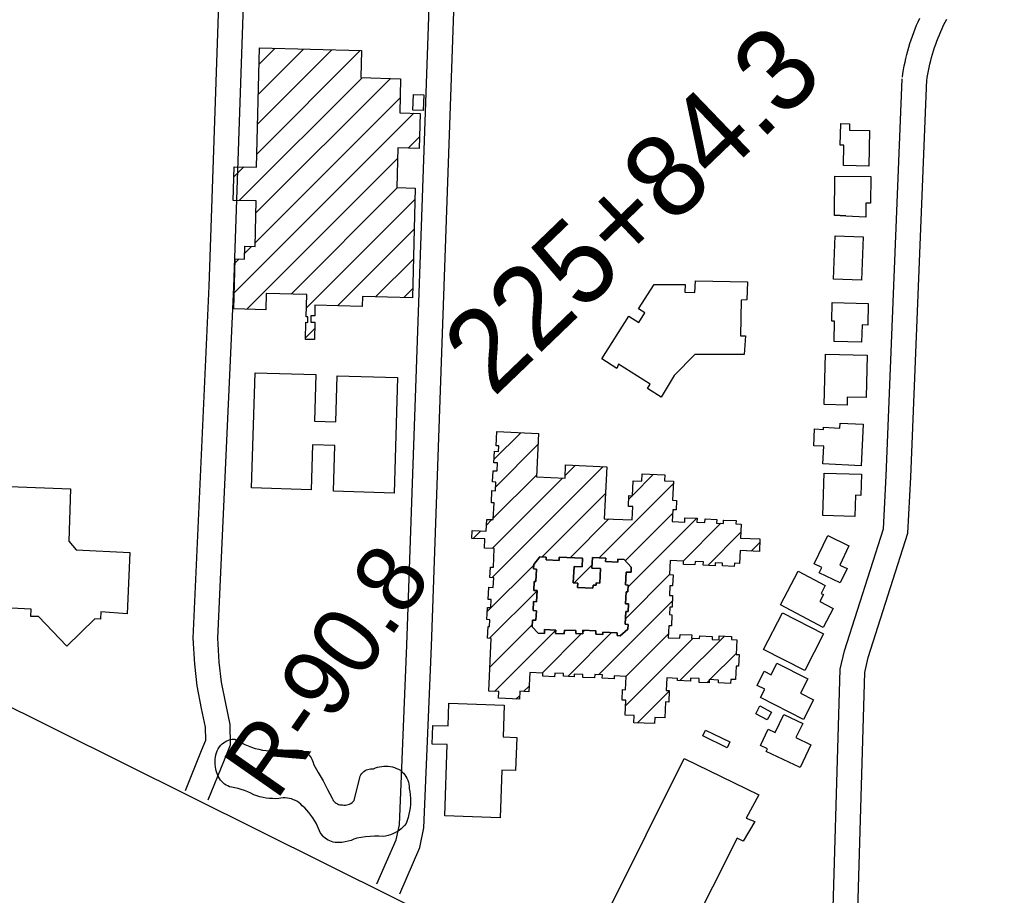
# Model space of a CAD drawing. Extents: x 3677843 to 3715951, y 511991 to 537744.
# Drawn here: x 3700134 to 3701321, y 523964 to 525029 of the extents above; entities that cross this region are included whole.
import ezdxf

# ---------------------------------------------------------------- set-up
doc = ezdxf.new("R2010")
doc.units = 0
for name, color, linetype in [('V-BLDG-OTLN', 7, 'Continuous'), ('V-RIVR-RANG-IDEN', 7, 'Continuous'), ('V-ROAD-CNTR', 7, 'Continuous'), ('V-SITE-VEGE', 7, 'Continuous'), ('V-SURV-IDEN', 7, 'Continuous')]:
    doc.layers.add(name, color=color, linetype=linetype)

msp = doc.modelspace()

# ---------------------------------------------------------------- linework, layer by layer
at = {"layer": 'V-BLDG-OTLN'}
for p, q in [((3700424.3, 524938.2), (3700479.4, 524993.3)), ((3700425.2, 524974.5), (3700444.9, 524994.2)), ((3700422.4, 524865.6), (3700548.3, 524991.5)), ((3700423.3, 524901.9), (3700513.8, 524992.4)), ((3700401.2, 524809.1), (3700550.6, 524958.5)), ((3700421.5, 524794), (3700585.1, 524957.6)), ((3700420.5, 524757.7), (3700596.8, 524934)), ((3700395.2, 524697), (3700613.5, 524915.3)), ((3700606.4, 524872.9), (3700620.2, 524886.7)), ((3700410.4, 524676.9), (3700593.6, 524860.1)), ((3700394.7, 524837.9), (3700406.8, 524850)), ((3700464.2, 524695.3), (3700593.7, 524824.8)), ((3700483, 524678.8), (3700614.8, 524810.5)), ((3700520.6, 524681), (3700613.8, 524774.2)), ((3700407.6, 524744.8), (3700416.1, 524753.3)), ((3700396.2, 524733.3), (3700401, 524738.2)), ((3700567, 524692.1), (3700612.9, 524737.9)), ((3700601.5, 524691.2), (3700611.9, 524701.6)), ((3700481.8, 524642.3), (3700493, 524653.4)), ((3700711.1, 524494.5), (3700743.4, 524526.8)), ((3700713.1, 524461.1), (3700764.3, 524512.4)), ((3700708.5, 524350.5), (3700843.8, 524485.7)), ((3700797.5, 524474.9), (3700810, 524487.3)), ((3700708.7, 524386), (3700794.4, 524471.7)), ((3700710.1, 524422.8), (3700762.7, 524475.3)), ((3700879.3, 524450.5), (3700905, 524476.3)), ((3700838.9, 524374.8), (3700929.1, 524464.9)), ((3700769, 524375.6), (3700846.5, 524453.1)), ((3700875, 524446.2), (3700878.9, 524450.1)), ((3700870.5, 524371), (3700928.2, 524428.7)), ((3700932.4, 524432.9), (3700932.5, 524433.1)), ((3700701.8, 524414.5), (3700708.5, 524421.1)), ((3700803.6, 524374.8), (3700850.7, 524422)), ((3700873.9, 524339.1), (3700957.7, 524422.9)), ((3700940.8, 524370.6), (3700986.9, 524416.7)), ((3700990, 524419.8), (3700990.7, 524420.5)), ((3700685.6, 524398.3), (3700694.9, 524407.6)), ((3700970.9, 524365.3), (3701011.2, 524405.7)), ((3701023.7, 524382.8), (3701034.2, 524393.3)), ((3700702.8, 524309.4), (3700759.3, 524365.9)), ((3700808.3, 524344.2), (3700830.2, 524366.1)), ((3701008.8, 524367.9), (3701009.6, 524368.7)), ((3700870.8, 524300.6), (3700924.5, 524354.3)), ((3700705.5, 524276.8), (3700763.3, 524334.5)), ((3700838.1, 524232.5), (3700927.9, 524322.3)), ((3700705.9, 524241.8), (3700757.4, 524293.3)), ((3700711.7, 524212.2), (3700786.1, 524286.6)), ((3700769.4, 524234.6), (3700817, 524282.2)), ((3700800.6, 524230.4), (3700853.9, 524283.7)), ((3700819, 524284.2), (3700821.5, 524286.7)), ((3700871.4, 524230.5), (3700923.1, 524282.2)), ((3700870.9, 524194.6), (3700953.2, 524276.9)), ((3700937, 524225.4), (3700991.2, 524279.6)), ((3700973.5, 524226.6), (3701005.7, 524258.7)), ((3700969.6, 524222.7), (3700972.7, 524225.7)), ((3700747, 524212.2), (3700753.6, 524218.8)), ((3700885.6, 524174), (3700924, 524212.4)), ((3700737.7, 524202.9), (3700742.2, 524207.4))]:
    msp.add_line(p, q, dxfattribs=at)
for points in [[(3700425.7, 524994.7), (3700550, 524991.5), (3700549.2, 524958.6), (3700597.4, 524957.3), (3700596.3, 524915.8), (3700621, 524915.1), (3700619.9, 524872.5), (3700593.9, 524873.2), (3700592.7, 524824.8), (3700615.1, 524824.2), (3700611.7, 524690.9), (3700551.1, 524692.5), (3700550.8, 524680.3), (3700493.3, 524681.8), (3700493, 524668.8), (3700488.4, 524668.9), (3700488.2, 524661.3), (3700493.2, 524661.1), (3700492.7, 524640.1), (3700481.8, 524640.3), (3700482.3, 524661.1), (3700484.5, 524661), (3700484.7, 524667.8), (3700482.7, 524667.9), (3700483.4, 524694.8), (3700433.9, 524696.1), (3700433.4, 524676.3), (3700394.7, 524677.3), (3700396.3, 524738.3), (3700407.4, 524738), (3700407.8, 524753.5), (3700420.4, 524753.2), (3700421.9, 524808.6), (3700393.9, 524809.3), (3700395, 524850.3), (3700422, 524849.6)], [(3700625.7, 524937.6), (3700625, 524918.6), (3700612.2, 524919.1), (3700612.9, 524938.1)], [(3701167.6, 524894.1), (3701166.7, 524851), (3701135.9, 524851.6), (3701136.4, 524876.5), (3701132, 524876.6), (3701132.6, 524902.7), (3701143.4, 524902.5), (3701143.3, 524894.6)], [(3701138.7, 524790.2), (3701138.7, 524790.4), (3701125.1, 524791.4), (3701125.3, 524838.9), (3701169.2, 524838.4), (3701168.9, 524806), (3701163.2, 524806), (3701163, 524788.7)], [(3701138.7, 524790.2), (3701125.1, 524791.1), (3701125.1, 524791.4), (3701138.7, 524790.4)], [(3701125.7, 524766.1), (3701159.7, 524764.8), (3701157.7, 524712.2), (3701123.7, 524713.5)], [(3700841.9, 524616.6), (3700875.1, 524668.6), (3700887.1, 524661), (3700894.5, 524672.5), (3700886.7, 524677.5), (3700905.7, 524707.2), (3700926.3, 524706.9), (3700943.3, 524707), (3700943, 524697.6), (3700955.2, 524697.2), (3700955.9, 524711.5), (3701019.2, 524710.3), (3701018.6, 524688.2), (3701011.4, 524688.1), (3701010.6, 524644.6), (3701016.9, 524644.7), (3701015.1, 524622.1), (3700955.3, 524622.1), (3700930.2, 524596.2), (3700914.2, 524570), (3700897.5, 524580.6), (3700901, 524585.7), (3700862.5, 524610), (3700860.3, 524604.8)], [(3701124.6, 524637.9), (3701125.2, 524662.5), (3701121.6, 524662.6), (3701122.1, 524685), (3701166.1, 524683.9), (3701165.5, 524657.7), (3701158.5, 524657.8), (3701158, 524637.1)], [(3701114, 524622.4), (3701164.7, 524621.2), (3701163.4, 524569.5), (3701140.4, 524570), (3701140.2, 524560.4), (3701112.5, 524561.1)], [(3700593.7, 524593.8), (3700589.5, 524453.4), (3700515.7, 524455.6), (3700517.4, 524511.2), (3700490.1, 524512), (3700488.5, 524457.5), (3700416.3, 524459.6), (3700420.4, 524599.6), (3700494.4, 524597.4), (3700492.7, 524540.9), (3700518.8, 524540.1), (3700520.4, 524596)], [(3701159.7, 524537.3), (3701157.3, 524486.6), (3701110.9, 524488.8), (3701111.9, 524510.5), (3701099.9, 524511), (3701100.8, 524531.4), (3701111.6, 524530.9), (3701111.7, 524533.4), (3701131.4, 524532.5), (3701131.7, 524538.6)], [(3701110.7, 524426.2), (3701112.4, 524477.8), (3701157.9, 524476.3), (3701157.1, 524450.5), (3701150.7, 524450.7), (3701149.8, 524424.8)], [(3700121.7, 524461.6), (3700196, 524458.5), (3700194.1, 524394.9), (3700202.9, 524384.3), (3700268.1, 524381.2), (3700265.1, 524306.4), (3700233.1, 524308.9), (3700232.3, 524300.2), (3700225.6, 524300.6), (3700191.4, 524267.1), (3700157.2, 524303.3), (3700147.7, 524303.4), (3700148.1, 524312.3), (3700115.6, 524313.7)], [(3701116.8, 524401.7), (3701142.6, 524389.2), (3701131.3, 524365.9), (3701140.3, 524361.6), (3701131.9, 524344.2), (3701106.4, 524356.5), (3701109.5, 524362.9), (3701100.2, 524367.4)], [(3700790.4, 524375.5), (3700818.5, 524374.1), (3700818, 524363.7), (3700808.4, 524364.2), (3700807.4, 524344.2), (3700812.9, 524344), (3700812.7, 524338.8), (3700831.2, 524337.9), (3700831.4, 524341.6), (3700835.2, 524341.4), (3700835.3, 524344.2), (3700839.5, 524344), (3700840.4, 524361.8), (3700830, 524362.3), (3700830.7, 524375.2), (3700846.8, 524374.4), (3700846.6, 524370.1), (3700861.6, 524369.4), (3700861.7, 524372.9), (3700869.1, 524372.5), (3700877.9, 524363.4), (3700877.6, 524357.1), (3700871.5, 524357.3), (3700870.8, 524341.7), (3700874, 524341.5), (3700873.6, 524333.4), (3700871.8, 524333.5), (3700871, 524318.9), (3700874.6, 524318.7), (3700874.2, 524309.3), (3700871.2, 524309.5), (3700870.5, 524293.9), (3700874.2, 524293.7), (3700873.9, 524287.9), (3700864.2, 524280), (3700860.7, 524280.2), (3700860.9, 524283.3), (3700843.5, 524284.2), (3700843.4, 524281.4), (3700834.6, 524281.9), (3700834.8, 524286), (3700819.1, 524286.8), (3700818.9, 524282.1), (3700810.4, 524282.5), (3700810.5, 524286.3), (3700796.6, 524286.9), (3700796.4, 524282.2), (3700785.9, 524282.7), (3700786.1, 524286.9), (3700772.4, 524287.6), (3700772.2, 524282.8), (3700764.8, 524283.2), (3700757.3, 524290.7), (3700757.7, 524299), (3700762, 524298.7), (3700762.6, 524310.4), (3700758.7, 524310.5), (3700759.2, 524321.4), (3700762.6, 524321.3), (3700763.3, 524334.9), (3700759.3, 524335.1), (3700759.8, 524345.9), (3700762, 524345.8), (3700762.8, 524361), (3700759.1, 524361.2), (3700759.3, 524366.6), (3700766.6, 524375.7), (3700774.6, 524375.4), (3700774.4, 524372.3), (3700790.2, 524371.5)], [(3700790.4, 524375.5), (3700790.2, 524371.5), (3700774.4, 524372.3), (3700774.6, 524375.4), (3700766.6, 524375.7), (3700759.3, 524366.6), (3700759.1, 524361.2), (3700762.8, 524361), (3700762, 524345.8), (3700759.8, 524345.9), (3700759.3, 524335.1), (3700763.3, 524334.9), (3700762.6, 524321.3), (3700759.2, 524321.4), (3700758.7, 524310.5), (3700762.6, 524310.4), (3700762, 524298.7), (3700757.7, 524299), (3700757.3, 524290.7), (3700764.8, 524283.2), (3700772.2, 524282.8), (3700772.4, 524287.6), (3700786.1, 524286.9), (3700785.9, 524282.7), (3700796.4, 524282.2), (3700796.6, 524286.9), (3700810.5, 524286.3), (3700810.4, 524282.5), (3700818.9, 524282.1), (3700819.1, 524286.8), (3700834.8, 524286), (3700834.6, 524281.9), (3700843.4, 524281.4), (3700843.5, 524284.2), (3700860.9, 524283.3), (3700860.7, 524280.2), (3700864.2, 524280), (3700873.9, 524287.9), (3700874.2, 524293.7), (3700870.5, 524293.9), (3700871.2, 524309.5), (3700874.2, 524309.3), (3700874.6, 524318.7), (3700871, 524318.9), (3700871.8, 524333.5), (3700873.6, 524333.4), (3700874, 524341.5), (3700870.8, 524341.7), (3700871.5, 524357.3), (3700877.6, 524357.1), (3700877.9, 524363.4), (3700869.1, 524372.5), (3700861.7, 524372.9), (3700861.6, 524369.4), (3700846.6, 524370.1), (3700846.8, 524374.4), (3700830.7, 524375.2), (3700830, 524362.3), (3700840.4, 524361.8), (3700839.5, 524344), (3700835.3, 524344.2), (3700835.2, 524341.4), (3700831.4, 524341.6), (3700831.2, 524337.9), (3700812.7, 524338.8), (3700812.9, 524344), (3700807.4, 524344.2), (3700808.4, 524364.2), (3700818, 524363.7), (3700818.5, 524374.1)], [(3701080.7, 524358.3), (3701113.6, 524341), (3701108.6, 524331.4), (3701111.6, 524329.9), (3701107.1, 524321.4), (3701123.2, 524312.9), (3701111.2, 524290.1), (3701059.2, 524317.4)], [(3701111.7, 524282.1), (3701088.8, 524237.7), (3701038.7, 524263.4), (3701061.6, 524307.9)], [(3701087.5, 524178.3), (3701035.1, 524204.8), (3701040.1, 524214.8), (3701030.8, 524219.5), (3701039.5, 524236.8), (3701047.9, 524232.6), (3701055, 524246.6), (3701092.4, 524227.7), (3701083.6, 524210.2), (3701099.5, 524202.1)], [(3700723.4, 524195.7), (3700722.1, 524157), (3700738.6, 524156.4), (3700737.2, 524116), (3700720.3, 524116.6), (3700718.4, 524058.7), (3700651.1, 524060.9), (3700654, 524147.6), (3700635.6, 524148.2), (3700636.4, 524170.8), (3700655.2, 524170.2), (3700656.1, 524198)], [(3701034.3, 524194.6), (3701048.4, 524187.1), (3701043.3, 524177.5), (3701029.3, 524185)], [(3701086.3, 524173.2), (3701078.1, 524156.1), (3701096.4, 524147.3), (3701083.1, 524119.6), (3701041.9, 524139.3), (3701043.4, 524142.4), (3701035, 524146.4), (3701044.5, 524166.2), (3701052.9, 524162.2), (3701063.4, 524184.1)], [(3700968.1, 524165.2), (3700997.8, 524150.8), (3700994.5, 524143.8), (3700964.7, 524158.2)], [(3700940.4, 523899.7), (3700849.7, 523945.1), (3700942.4, 524130.6), (3701032.8, 524086.5), (3701017.6, 524058), (3701028.1, 524053.9), (3701014.1, 524030.3), (3701006.8, 524034), (3700946.7, 523914.8), (3700967, 523904.6), (3700960.4, 523891.5), (3700941.2, 523901.2)]]:
    msp.add_lwpolyline(points, close=True, dxfattribs=at)
for points in [[(3700919.5, 524199.4), (3700918.6, 524180.1), (3700906.5, 524180.6), (3700906.1, 524173.1), (3700881.2, 524174.2), (3700881.6, 524182.8), (3700870.4, 524183.3), (3700871.2, 524201.5), (3700866.8, 524201.7), (3700867.4, 524214.4), (3700871, 524214.2), (3700871.8, 524230.5), (3700857.2, 524231.2), (3700857, 524227.7), (3700842.5, 524228.4), (3700842.7, 524232.3), (3700833.5, 524232.8), (3700833.3, 524228.6), (3700818.8, 524229.3), (3700818.9, 524233), (3700808.5, 524233.4), (3700808.3, 524230.1), (3700795.5, 524230.6), (3700795.6, 524233.9), (3700784.9, 524234.4), (3700784.7, 524229.9), (3700770.2, 524230.6), (3700770.4, 524234.6), (3700754.4, 524235.3), (3700753.3, 524211.9), (3700742.4, 524212.4), (3700742, 524202.7), (3700716.6, 524203.9), (3700716.9, 524212), (3700704.5, 524212.5), (3700707.5, 524276.7), (3700703.2, 524276.9), (3700703.8, 524291.1), (3700705.6, 524291), (3700706, 524299.4), (3700702.3, 524299.5), (3700703, 524314.4), (3700707, 524314.2), (3700707.5, 524323.9), (3700703.9, 524324.1), (3700704.6, 524338.9), (3700710.1, 524338.6), (3700710.6, 524350.4), (3700706, 524350.6), (3700706.6, 524363.3), (3700710.3, 524363.2), (3700711.3, 524385.9), (3700699.4, 524386.4), (3700699.9, 524397.6), (3700684.1, 524398.3), (3700684.5, 524408.1), (3700701.5, 524407.3), (3700702.2, 524421.4), (3700710.1, 524421.1), (3700711, 524441.5), (3700707.8, 524441.6), (3700708.5, 524456.4), (3700712.8, 524456.2), (3700713.3, 524466.7), (3700709.1, 524466.9), (3700709.8, 524480.5), (3700715, 524480.3), (3700715.4, 524490), (3700710.9, 524490.3), (3700711.5, 524504.2), (3700716.5, 524503.9), (3700716.8, 524510.9), (3700713.7, 524511), (3700714.5, 524528.1), (3700765, 524525.8)], [(3700765, 524525.8), (3700762.6, 524473.2), (3700797.4, 524471.6), (3700798.1, 524487.8), (3700848, 524485.5), (3700845.1, 524422.2), (3700879.1, 524420.7), (3700879.9, 524436.9), (3700874.5, 524437.1), (3700875.1, 524450.3), (3700879.3, 524450.1), (3700880.1, 524468.2), (3700890.6, 524467.7), (3700891, 524476.9), (3700918.6, 524475.6), (3700918.2, 524468.4), (3700929.2, 524467.9), (3700928.1, 524444.7), (3700933, 524444.5), (3700932.5, 524432.9), (3700928.4, 524433.1), (3700927.7, 524418.8), (3700942.9, 524418.1), (3700943.1, 524423.5), (3700958.1, 524422.9), (3700957.8, 524418), (3700967.4, 524417.5), (3700967.6, 524422.1), (3700981.9, 524421.4), (3700981.7, 524416.9), (3700989.9, 524416.6), (3700990, 524420.6), (3701005.3, 524419.9), (3701005.1, 524416), (3701011.6, 524415.7), (3701010.9, 524398.7), (3701034.4, 524397.6), (3701033.7, 524382.4), (3701010.3, 524383.5), (3701009.6, 524367.9), (3701003.3, 524368.2), (3701003.2, 524364.3), (3700988.7, 524365), (3700988.8, 524368.2), (3700979.9, 524368.6), (3700979.7, 524364.9), (3700965.4, 524365.6), (3700965.6, 524370), (3700955.4, 524370.4), (3700955.2, 524366), (3700941.3, 524366.7), (3700941.5, 524370.6), (3700925.1, 524371.3), (3700924.3, 524354.3), (3700928.8, 524354.1), (3700928.2, 524340.5), (3700924.9, 524340.7), (3700924.3, 524329), (3700928.1, 524328.8), (3700927.5, 524314.7), (3700924.7, 524314.8), (3700924.2, 524305.6), (3700927.4, 524305.5), (3700926.8, 524291.8), (3700923.6, 524291.9), (3700922.9, 524277.6), (3700937.1, 524276.9), (3700937.3, 524281.6), (3700951.4, 524281), (3700951.2, 524277), (3700960.9, 524276.6), (3700961.1, 524279.9), (3700976.2, 524279.2), (3700976.1, 524275.2), (3700984.7, 524274.8), (3700984.9, 524279.9), (3700999.9, 524279.2), (3700999.8, 524275.4), (3701006.4, 524275.1), (3701005.6, 524257.2), (3701008.9, 524257.1), (3701008.2, 524242.9), (3701005.4, 524243.1), (3701004.7, 524226.6), (3700998.8, 524226.9), (3700998.5, 524221.9), (3700983.8, 524222.5), (3700983.9, 524226.1), (3700972.7, 524226.6), (3700972.5, 524222.5), (3700960.3, 524223.1), (3700960.5, 524228), (3700950.1, 524228.4), (3700949.9, 524224.8), (3700934.1, 524225.5), (3700934.2, 524228.1), (3700921.1, 524228.7), (3700920.4, 524213.5), (3700924.1, 524213.3), (3700923.4, 524199.2), (3700919.5, 524199.4)]]:
    msp.add_lwpolyline(points, dxfattribs=at)
at = {"layer": 'V-ROAD-CNTR'}
for points in [[(3700568.7, 523978.1), (3700592, 524031.7), (3700596, 524050), (3700605, 524268.3), (3700650.9, 525576.8)], [(3700596.3, 523966.2), (3700620.7, 524022.5), (3700625.8, 524046.2), (3700635, 524267.2), (3700680.3, 525557.8)], [(3700335.7, 524091.7), (3700355.4, 524140.5), (3700360.5, 524152.9), (3700360.1, 524168.6), (3700355.5, 524191.5), (3700350, 524218.9), (3700347, 524245.2), (3700345.2, 524276.8), (3700364.7, 524704.9), (3700389, 525414.6)], [(3700363.5, 524080.5), (3700383.2, 524129.2), (3700390.6, 524147.4), (3700390, 524172), (3700384.9, 524197.4), (3700379.6, 524223.6), (3700376.9, 524247.7), (3700375.3, 524277), (3700394.7, 524703.7), (3700419, 525413.6)], [(3701207.5, 524959), (3701208.2, 524963.5), (3701209, 524968.2), (3701209.8, 524972.8), (3701210.8, 524977.4), (3701211.8, 524982), (3701213, 524986.6), (3701214.2, 524991.1), (3701215.4, 524995.7), (3701216.8, 525000.2), (3701218.3, 525004.7), (3701219.8, 525009.1), (3701221.4, 525013.5), (3701223.1, 525017.9), (3701224.8, 525022.3), (3701226.7, 525026.6), (3701228.6, 525031)], [(3701237.2, 524954.5), (3701237.8, 524958.8), (3701238.5, 524962.9), (3701239.3, 524967), (3701240.1, 524971), (3701241, 524975.1), (3701242, 524979.2), (3701243.1, 524983.2), (3701244.2, 524987.2), (3701245.4, 524991.2), (3701246.7, 524995.2), (3701248.1, 524999.1), (3701249.5, 525003.1), (3701251, 525006.9), (3701252.6, 525010.8), (3701254.2, 525014.7), (3701255.9, 525018.5), (3701257.7, 525022.2), (3701259.5, 525026), (3701261.4, 525029.7)], [(3701073.9, 523732.3), (3701104.2, 523789.3), (3701109.7, 523803.9), (3701114.4, 523824.5), (3701117.6, 523844.5), (3701121, 523866.3), (3701131.8, 524239.2), (3701137.2, 524261.5), (3701184.5, 524410.1), (3701187.9, 524474.3), (3701207.3, 524957.3)], [(3701100.4, 523718.2), (3701131.6, 523776.9), (3701138.5, 523795.3), (3701143.8, 523818.8), (3701147.2, 523839.8), (3701150.9, 523863.6), (3701161.7, 524235.2), (3701166.1, 524253.5), (3701214.3, 524404.7), (3701217.9, 524472.9), (3701237.3, 524956.1)], [(3705609.4, 521493.1), (3703816, 522371.4), (3702530, 523014.4), (3702175.6, 523184.4), (3701801.6, 523367), (3701415.4, 523550.3), (3698940.9, 524781.2)]]:
    msp.add_lwpolyline(points, dxfattribs=at)
at = {"layer": 'V-SITE-VEGE'}
for points in [[(3700604.1, 524051.5), (3700602.2, 524049.2), (3700600.1, 524047.1), (3700597.9, 524045.1), (3700595.5, 524043.3), (3700593, 524041.7), (3700590.4, 524040.2), (3700587.8, 524039), (3700585, 524037.9), (3700582.1, 524037), (3700579.2, 524036.3), (3700576.3, 524035.9), (3700570.9, 524036.1), (3700565.6, 524036.1), (3700560.2, 524035.9), (3700554.8, 524035.4), (3700549.5, 524034.8), (3700544.2, 524033.9), (3700540.7, 524032.4), (3700537.1, 524031.1), (3700533.5, 524030.1), (3700529.8, 524029.3), (3700526, 524028.7), (3700522.2, 524028.4), (3700520, 524028.4), (3700517.8, 524028.6), (3700515.5, 524029), (3700513.4, 524029.6), (3700511.3, 524030.4), (3700509.2, 524031.4), (3700507.3, 524032.6), (3700505.5, 524033.9), (3700503.8, 524035.4), (3700502.3, 524037.1), (3700500.9, 524038.9), (3700499.7, 524040.8), (3700498.6, 524042.8), (3700496.3, 524048.4), (3700494.6, 524051.9), (3700492.7, 524055.3), (3700490.6, 524058.6), (3700488.4, 524061.8), (3700486, 524064.9), (3700483.5, 524067.8), (3700480.8, 524070.6), (3700477.9, 524073.2), (3700476.1, 524075.1), (3700474.1, 524076.7), (3700471.9, 524078.2), (3700469.7, 524079.5), (3700467.3, 524080.6), (3700464.8, 524081.5), (3700462.3, 524082.1), (3700459.7, 524082.5), (3700457.1, 524082.7), (3700454.5, 524082.7), (3700451.9, 524082.4), (3700449.4, 524081.9), (3700445.5, 524081.8), (3700441.6, 524081.9), (3700437.8, 524082.1), (3700433.9, 524082.6), (3700430.1, 524083.3), (3700426.4, 524084.1), (3700422.7, 524085.2), (3700419, 524086.5), (3700415.3, 524088.4), (3700411.5, 524090.1), (3700407.7, 524091.6), (3700403.7, 524093), (3700399.7, 524094.1), (3700395.7, 524095.1), (3700391.6, 524095.8), (3700389.4, 524096.4), (3700387.3, 524097.3), (3700385.3, 524098.3), (3700383.3, 524099.6), (3700381.6, 524101), (3700379.9, 524102.6), (3700378.5, 524104.3), (3700377.2, 524106.2), (3700376, 524108.2), (3700374.7, 524111.2), (3700373.6, 524114.3), (3700372.8, 524117.4), (3700372.2, 524120.6), (3700371.9, 524123.9), (3700371.8, 524127.2), (3700371.8, 524129.8), (3700372.2, 524132.5), (3700372.7, 524135.1), (3700373.5, 524137.6), (3700374.5, 524140.1), (3700375.7, 524142.5), (3700377.1, 524144.7), (3700378.8, 524146.8), (3700380.3, 524148.5), (3700382.1, 524149.9), (3700384, 524151.1), (3700386, 524152.2), (3700388.1, 524153)], [(3700388.1, 524153), (3700390.3, 524153.6), (3700392.5, 524154), (3700394.8, 524154.1), (3700395.9, 524154.1), (3700399.8, 524151.8), (3700403.8, 524149.6), (3700407.9, 524147.7), (3700412, 524145.9), (3700416.3, 524144.4), (3700420.6, 524143), (3700425, 524141.9), (3700429.4, 524141), (3700433.9, 524140.3), (3700438.4, 524139.8), (3700442.9, 524139.5), (3700447.4, 524139.5), (3700451.9, 524139.6), (3700456.1, 524140.3), (3700460.4, 524140.7), (3700464.7, 524140.9), (3700468.9, 524141), (3700473.2, 524140.8), (3700477.5, 524140.4), (3700479.4, 524139.7), (3700481.2, 524138.7), (3700483, 524137.6), (3700484.6, 524136.3), (3700486.1, 524134.9), (3700487.4, 524133.3), (3700488.5, 524131.6), (3700489.5, 524129.8), (3700490.3, 524127.9), (3700490.9, 524125.9), (3700491.3, 524123.8), (3700497.3, 524113.7), (3700503.1, 524103.4), (3700508.7, 524092.9), (3700514.1, 524082.4), (3700514.8, 524080.9), (3700515.6, 524079.6), (3700516.6, 524078.3), (3700517.8, 524077.2), (3700519.1, 524076.2), (3700520.5, 524075.4), (3700521.9, 524074.8), (3700523.5, 524074.4), (3700525.1, 524074.2), (3700526.7, 524074.2), (3700528.5, 524073.9), (3700530.2, 524073.9), (3700532, 524074.2), (3700533.7, 524074.6), (3700535.4, 524075.2), (3700537, 524076.1), (3700538.4, 524077.1), (3700539.7, 524078.3), (3700540.9, 524079.6), (3700547.7, 524107.5), (3700548.4, 524109.2), (3700549.2, 524110.8), (3700550.2, 524112.3), (3700551.4, 524113.6), (3700552.7, 524114.8), (3700554.2, 524115.9), (3700555.8, 524116.8), (3700557.4, 524117.4), (3700559.2, 524117.9), (3700560.9, 524118.2), (3700562.7, 524118.3), (3700564.5, 524118.1), (3700566.9, 524119.2), (3700569.4, 524120), (3700571.9, 524120.7), (3700574.5, 524121.1), (3700577.1, 524121.4), (3700579.8, 524121.4), (3700582.4, 524121.3), (3700585, 524120.9), (3700587.5, 524120.4), (3700590, 524119.6), (3700592.5, 524118.7), (3700594.9, 524117.6), (3700597.1, 524116.3), (3700599.1, 524114.6), (3700600.8, 524112.8), (3700602.4, 524110.9), (3700603.9, 524108.8), (3700605.1, 524106.6), (3700606.1, 524104.2), (3700606.9, 524101.8), (3700607.5, 524099.4), (3700607.9, 524096.9), (3700608, 524094.3), (3700608.6, 524090.4), (3700609.1, 524086.5), (3700609.4, 524082.6), (3700609.4, 524078.6), (3700609.3, 524074.6), (3700608.9, 524070.7), (3700608.4, 524066.8)], [(3700608.4, 524066.8), (3700607.6, 524062.9), (3700606.6, 524059), (3700605.5, 524055.2), (3700604.1, 524051.5)]]:
    msp.add_lwpolyline(points, dxfattribs=at)

# ---------------------------------------------------------------- texts
at = {"layer": 'V-RIVR-RANG-IDEN'}
msp.add_text('R-90.8', height=83, rotation=55.0941, dxfattribs=at).set_placement((3700446, 524077.9))
at = {"layer": 'V-SURV-IDEN'}
msp.add_text('225+84.3', height=100, rotation=43.8803, dxfattribs=at).set_placement((3700710.3, 524568.9))

doc.saveas('drawing.dxf')
